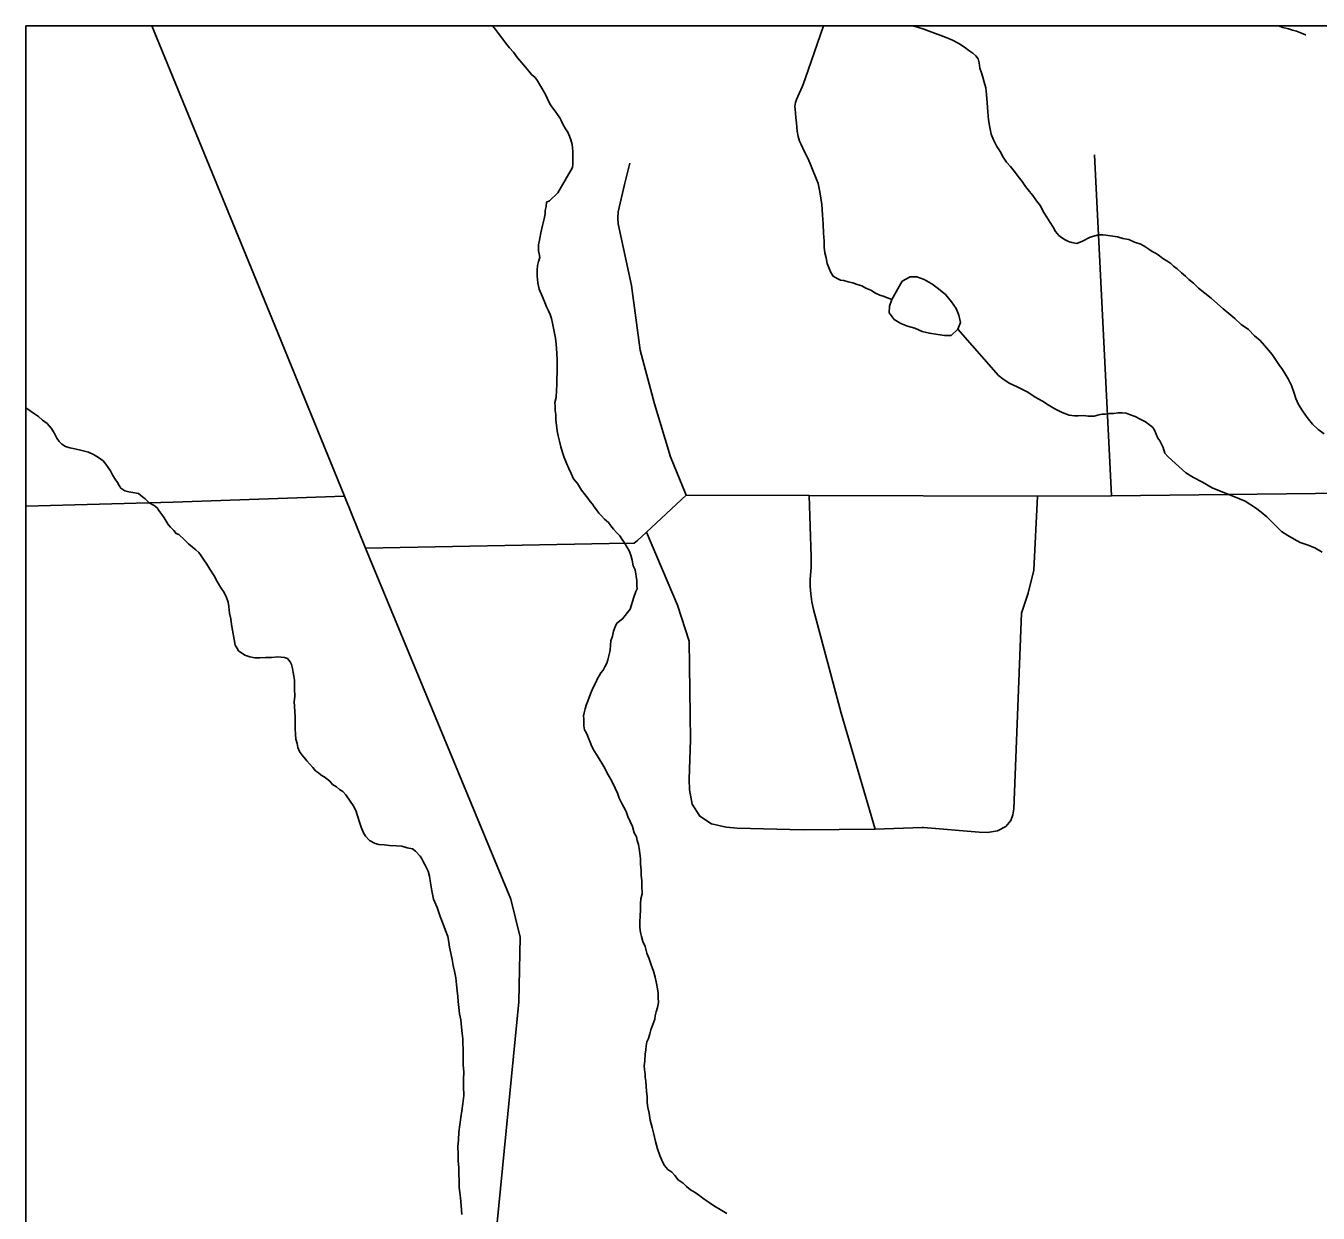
# Model space of a CAD drawing. Extents: x 103424 to 290657, y 38711 to 110967.
# Drawn here: x 214246.3526 to 214246.7907, y 40214.6988 to 40215.1012 of the extents above; entities that cross this region are included whole.
import ezdxf

# ---------------------------------------------------------------- set-up
doc = ezdxf.new("R2010")
doc.units = 0
for name, color, linetype in [('GM_X_City_Street', 7, 'Continuous'), ('GM_X_Corporation', 7, 'Continuous'), ('GM_X_County_Road', 7, 'Continuous'), ('GM_X_Minor_Lake', 7, 'Continuous'), ('GM_X_Minor_River', 7, 'Continuous'), ('GM_X_State_Route', 7, 'Continuous')]:
    doc.layers.add(name, color=color, linetype=linetype)

msp = doc.modelspace()

# ---------------------------------------------------------------- linework, layer by layer
at = {"layer": 'GM_X_City_Street'}
msp.add_line((214246.72065, 40214.94194), (214246.71492, 40215.05757), dxfattribs=at)
for points in [[(214246.57646, 40214.94217), (214246.5711, 40214.95519), (214246.56568, 40214.97309), (214246.56082, 40214.99136), (214246.55788, 40215.01324), (214246.55341, 40215.03417), (214246.55328, 40215.03602), (214246.55339, 40215.03822), (214246.55556, 40215.04747), (214246.5573, 40215.05468)], [(214246.56301, 40214.92961), (214246.57354, 40214.90481), (214246.57748, 40214.89262), (214246.5779, 40214.85916), (214246.57746, 40214.84586), (214246.57761, 40214.84229), (214246.57847, 40214.83735), (214246.5811, 40214.83328), (214246.58504, 40214.83068), (214246.59001, 40214.82957), (214246.59372, 40214.82924), (214246.61612, 40214.82874), (214246.64054, 40214.82888), (214246.65641, 40214.82946), (214246.65694, 40214.82948), (214246.6758, 40214.82786), (214246.67864, 40214.82781), (214246.68202, 40214.82831), (214246.68486, 40214.82986), (214246.68652, 40214.83186), (214246.68723, 40214.8338), (214246.68753, 40214.83579), (214246.6901, 40214.90212), (214246.69241, 40214.90894), (214246.69434, 40214.91673), (214246.69559, 40214.94178)], [(214246.64054, 40214.82888), (214246.62901, 40214.86821), (214246.61967, 40214.90343), (214246.61908, 40214.906), (214246.61868, 40214.90867), (214246.61849, 40214.91114), (214246.61851, 40214.91361), (214246.61878, 40214.91769), (214246.6188, 40214.92122), (214246.61813, 40214.94202)]]:
    msp.add_lwpolyline(points, dxfattribs=at)
at = {"layer": 'GM_X_Corporation'}
for points in [[(214247.88425, 40215.10125), (214246.35258, 40215.10125), (214246.35258, 40213.74302), (214246.50862, 40213.74676), (214247.49304, 40213.75527), (214247.63273, 40213.75746), (214247.88095, 40213.75762), (214247.88494, 40213.98106), (214247.88525, 40214.01696), (214247.8863, 40214.63438), (214247.88621, 40214.66416), (214247.88593, 40214.68485)], [(214247.88203, 40215.10125), (214246.35258, 40215.10125), (214246.35258, 40213.73749), (214247.49304, 40213.75527), (214247.63273, 40213.75746), (214247.88095, 40213.75762), (214247.88261, 40214.4628)], [(214247.88425, 40215.10125), (214246.35258, 40215.10125), (214246.35258, 40213.74302), (214246.50862, 40213.74676), (214247.49304, 40213.75527), (214247.63273, 40213.75746), (214247.88095, 40213.75762), (214247.88494, 40213.98106), (214247.88525, 40214.01696), (214247.8863, 40214.63438), (214247.88621, 40214.66416), (214247.88593, 40214.68485)]]:
    msp.add_lwpolyline(points, close=True, dxfattribs=at)
at = {"layer": 'GM_X_County_Road'}
for points in [[(214246.46778, 40214.92413), (214246.55035, 40214.92574), (214246.55886, 40214.92583), (214246.55997, 40214.92682), (214246.56301, 40214.92961), (214246.57646, 40214.94217), (214246.61813, 40214.94202), (214246.69559, 40214.94178), (214246.72065, 40214.94194), (214246.89848, 40214.94398)], [(214246.35258, 40214.93843), (214246.40254, 40214.9398), (214246.46061, 40214.94176)]]:
    msp.add_lwpolyline(points, dxfattribs=at)
at = {"layer": 'GM_X_Minor_Lake'}
for points in [[(214246.64968, 40215.0147), (214246.64614, 40215.00853), (214246.6454, 40215.00625), (214246.64522, 40215.00398), (214246.64694, 40215.00171), (214246.64922, 40215.00039), (214246.65149, 40214.99946), (214246.65396, 40214.99871), (214246.65643, 40214.99759), (214246.65889, 40214.99703), (214246.66173, 40214.99667), (214246.66401, 40214.9963), (214246.66628, 40214.99631)], [(214246.65976, 40215.01376), (214246.65955, 40215.01392), (214246.65708, 40215.01523), (214246.65462, 40215.01617), (214246.65235, 40215.01616), (214246.64968, 40215.0147)], [(214246.66628, 40214.99631), (214246.66854, 40214.99841), (214246.66948, 40215.00069), (214246.66889, 40215.00316), (214246.66793, 40215.00543), (214246.66641, 40215.0077), (214246.66431, 40215.01015), (214246.66203, 40215.01204), (214246.65976, 40215.01376)]]:
    msp.add_lwpolyline(points, dxfattribs=at)
at = {"layer": 'GM_X_Minor_River'}
for points in [[(214246.51083, 40215.10125), (214246.51145, 40215.10041), (214246.51281, 40215.09871), (214246.51398, 40215.09721), (214246.51514, 40215.09552), (214246.5165, 40215.09383), (214246.51786, 40215.09232), (214246.51922, 40215.09044), (214246.52076, 40215.08875), (214246.52193, 40215.08725), (214246.52309, 40215.08594), (214246.52406, 40215.08481), (214246.52522, 40215.08369), (214246.526, 40215.08256), (214246.52678, 40215.08124), (214246.52756, 40215.08011), (214246.52834, 40215.07879), (214246.52893, 40215.07747), (214246.52971, 40215.07596), (214246.5305, 40215.07445), (214246.53128, 40215.07332), (214246.53205, 40215.07238), (214246.53283, 40215.07125), (214246.53361, 40215.07012), (214246.5342, 40215.06899), (214246.53479, 40215.06767), (214246.53557, 40215.06635), (214246.53635, 40215.06522), (214246.53694, 40215.0639), (214246.53734, 40215.06257), (214246.53775, 40215.06106), (214246.53796, 40215.05992), (214246.53797, 40215.05878), (214246.538, 40215.05745), (214246.53802, 40215.05593), (214246.53805, 40215.05441), (214246.53788, 40215.05326), (214246.53289, 40215.04463), (214246.53008, 40215.04193)], [(214246.62297, 40215.10125), (214246.61679, 40215.08333), (214246.61588, 40215.08084), (214246.61479, 40215.07835), (214246.61387, 40215.07625), (214246.61351, 40215.07529), (214246.61334, 40215.07396), (214246.61335, 40215.07301), (214246.61356, 40215.07168), (214246.61359, 40215.07016), (214246.61381, 40215.06826), (214246.61404, 40215.0656), (214246.61446, 40215.06371), (214246.61486, 40215.06219), (214246.61545, 40215.06106), (214246.61604, 40215.05974), (214246.61683, 40215.05804), (214246.61781, 40215.05615), (214246.6186, 40215.05426), (214246.62118, 40215.04784), (214246.62179, 40215.045), (214246.62243, 40215.04063), (214246.62268, 40215.03721), (214246.62292, 40215.03398), (214246.62297, 40215.03094), (214246.62321, 40215.02828), (214246.62324, 40215.02619), (214246.62346, 40215.02429), (214246.62387, 40215.02259), (214246.62428, 40215.02069), (214246.62488, 40215.01899), (214246.62547, 40215.01767), (214246.62625, 40215.01635), (214246.6276, 40215.01561), (214246.62874, 40215.01506), (214246.62989, 40215.01488), (214246.63141, 40215.01452), (214246.63294, 40215.01417), (214246.63447, 40215.01362), (214246.636, 40215.01307), (214246.63734, 40215.01233), (214246.63906, 40215.0116), (214246.64059, 40215.01067), (214246.64213, 40215.00993), (214246.64327, 40215.00957), (214246.64614, 40215.00853)], [(214246.65318, 40215.10125), (214246.65488, 40215.10081), (214246.65698, 40215.10008), (214246.66463, 40215.09734), (214246.66673, 40215.09642), (214246.66884, 40215.09531), (214246.67076, 40215.09401), (214246.6723, 40215.09289), (214246.67365, 40215.09196), (214246.67461, 40215.09103), (214246.67539, 40215.09009), (214246.67579, 40215.08876), (214246.67601, 40215.08686), (214246.6766, 40215.08535), (214246.67701, 40215.08384), (214246.67742, 40215.08213), (214246.67802, 40215.08024), (214246.67825, 40215.07796), (214246.67848, 40215.07511), (214246.67872, 40215.07207), (214246.67896, 40215.06941), (214246.67938, 40215.06676), (214246.6798, 40215.06448), (214246.68059, 40215.06259), (214246.68177, 40215.06033), (214246.68293, 40215.05864), (214246.68391, 40215.05675), (214246.68508, 40215.05505), (214246.68644, 40215.05355), (214246.68779, 40215.05186), (214246.68896, 40215.05017), (214246.69032, 40215.04848), (214246.69149, 40215.04678), (214246.69284, 40215.04509), (214246.69401, 40215.04378), (214246.69518, 40215.04189), (214246.69653, 40215.0402), (214246.69751, 40215.03832), (214246.69869, 40215.03643), (214246.69986, 40215.03455), (214246.70083, 40215.03304), (214246.70162, 40215.03153), (214246.70278, 40215.03022), (214246.70374, 40215.02947), (214246.70489, 40215.02873), (214246.70604, 40215.02817), (214246.70719, 40215.02781), (214246.7089, 40215.02746), (214246.71079, 40215.02824), (214246.71343, 40215.02961), (214246.71626, 40215.03042), (214246.71778, 40215.03044), (214246.71874, 40215.03026), (214246.72273, 40215.02975), (214246.72445, 40215.02921), (214246.72655, 40215.02886)], [(214246.77728, 40215.10125), (214246.77875, 40215.10074), (214246.78066, 40215.10019), (214246.782, 40215.09983), (214246.78333, 40215.09947), (214246.78505, 40215.09874), (214246.78639, 40215.09819), (214246.78658, 40215.09819)], [(214246.53008, 40215.04193), (214246.52914, 40215.04153), (214246.52897, 40215.04001), (214246.52862, 40215.03868), (214246.52863, 40215.03753), (214246.52828, 40215.03582), (214246.52775, 40215.03353), (214246.52722, 40215.03105), (214246.52669, 40215.02857), (214246.52634, 40215.02704), (214246.52636, 40215.0259), (214246.52637, 40215.02495), (214246.52658, 40215.02401), (214246.52679, 40215.02268), (214246.52643, 40215.02134), (214246.52607, 40215.02001), (214246.52591, 40215.01848), (214246.52594, 40215.01639), (214246.52617, 40215.01411), (214246.52658, 40215.01203), (214246.52777, 40215.00938), (214246.52856, 40215.00749), (214246.52915, 40215.00598), (214246.52974, 40215.00466), (214246.53034, 40215.00334), (214246.53074, 40215.00201), (214246.53114, 40215.0005), (214246.53218, 40214.99538), (214246.5324, 40214.99329), (214246.53264, 40214.99025), (214246.53268, 40214.98797), (214246.53271, 40214.98588), (214246.53275, 40214.98379), (214246.53259, 40214.9815), (214246.53263, 40214.9796), (214246.53247, 40214.9777), (214246.53232, 40214.97523), (214246.53197, 40214.97351), (214246.53199, 40214.97218), (214246.53201, 40214.97085), (214246.53222, 40214.96952), (214246.53225, 40214.96762), (214246.53247, 40214.96591), (214246.53269, 40214.96401), (214246.5331, 40214.96231), (214246.53351, 40214.96041), (214246.53392, 40214.95852), (214246.53452, 40214.95663), (214246.53512, 40214.95492), (214246.53591, 40214.95303), (214246.5367, 40214.95114), (214246.53749, 40214.94944), (214246.53828, 40214.94774), (214246.53964, 40214.94605), (214246.541, 40214.94379), (214246.54217, 40214.94229), (214246.54313, 40214.94116), (214246.54391, 40214.94003), (214246.54469, 40214.93909), (214246.54527, 40214.93815), (214246.54605, 40214.93721), (214246.54683, 40214.93608), (214246.54779, 40214.93515), (214246.54876, 40214.93402), (214246.55011, 40214.9329), (214246.55089, 40214.93177), (214246.55186, 40214.93064), (214246.55283, 40214.92952), (214246.55398, 40214.92839), (214246.55477, 40214.92707), (214246.55554, 40214.92594), (214246.55633, 40214.92462), (214246.55711, 40214.92331), (214246.5577, 40214.92179), (214246.55811, 40214.92009), (214246.55852, 40214.91819), (214246.55911, 40214.91687), (214246.55974, 40214.91327), (214246.55976, 40214.91232), (214246.55977, 40214.91137), (214246.55979, 40214.91042), (214246.55942, 40214.90946), (214246.5587, 40214.90755), (214246.55743, 40214.90354), (214246.55483, 40214.90026), (214246.55295, 40214.89872), (214246.5524, 40214.89757), (214246.55186, 40214.89604), (214246.5515, 40214.89432), (214246.55096, 40214.89279), (214246.55079, 40214.89127), (214246.55063, 40214.88975), (214246.55046, 40214.8886), (214246.55028, 40214.88765), (214246.54993, 40214.88631), (214246.54956, 40214.88517), (214246.54882, 40214.88401), (214246.54827, 40214.88287), (214246.54753, 40214.88191), (214246.54697, 40214.88095), (214246.54642, 40214.87999)], [(214246.72655, 40215.02886), (214246.72846, 40215.02793), (214246.73056, 40215.0272), (214246.73191, 40215.02646), (214246.73325, 40215.02553), (214246.7344, 40215.02479), (214246.73575, 40215.02405), (214246.7369, 40215.02331), (214246.73805, 40215.02237), (214246.73939, 40215.02163), (214246.74074, 40215.0207), (214246.7417, 40215.01976), (214246.74286, 40215.01883), (214246.7444, 40215.01752), (214246.74575, 40215.0164), (214246.74691, 40215.01528), (214246.74845, 40215.01397), (214246.75019, 40215.01228), (214246.7523, 40215.0106), (214246.75442, 40215.00892), (214246.75654, 40215.00705), (214246.75847, 40215.00537), (214246.7604, 40215.00369), (214246.76251, 40215.00201), (214246.76464, 40214.99995), (214246.76714, 40214.99827), (214246.76907, 40214.99621), (214246.771, 40214.99453), (214246.77254, 40214.99284), (214246.7739, 40214.99134), (214246.77506, 40214.98983), (214246.77623, 40214.98814), (214246.7774, 40214.98644), (214246.77857, 40214.98475), (214246.77954, 40214.98324), (214246.78052, 40214.98155), (214246.7817, 40214.97928), (214246.78249, 40214.97701), (214246.7831, 40214.97493), (214246.78408, 40214.97285), (214246.78544, 40214.97078), (214246.787, 40214.96852), (214246.78875, 40214.96627), (214246.79068, 40214.9644), (214246.79279, 40214.96291)], [(214246.68234, 40214.98272), (214246.66854, 40214.99841)], [(214246.68234, 40214.98272), (214246.68382, 40214.98164), (214246.68593, 40214.98015), (214246.68861, 40214.97886), (214246.69225, 40214.97701), (214246.69475, 40214.97534), (214246.69724, 40214.97405), (214246.69916, 40214.97274), (214246.70146, 40214.97145), (214246.70395, 40214.97015), (214246.70625, 40214.96924), (214246.70815, 40214.96907), (214246.70929, 40214.96909), (214246.71119, 40214.96912), (214246.71271, 40214.96895), (214246.7148, 40214.96898), (214246.71631, 40214.96938), (214246.71745, 40214.96959), (214246.71859, 40214.96961), (214246.71992, 40214.96982), (214246.72144, 40214.96984), (214246.72295, 40214.97005), (214246.72428, 40214.97007), (214246.72561, 40214.9699), (214246.72676, 40214.96954), (214246.72867, 40214.96881), (214246.7304, 40214.96788), (214246.73212, 40214.96696), (214246.73347, 40214.96602), (214246.73462, 40214.96509), (214246.73521, 40214.96415), (214246.7358, 40214.96283), (214246.73639, 40214.9615), (214246.73698, 40214.96056), (214246.73757, 40214.95943), (214246.73815, 40214.9583), (214246.73876, 40214.95641), (214246.73972, 40214.95528), (214246.74108, 40214.95397), (214246.7459, 40214.94967), (214246.74839, 40214.94818), (214246.75146, 40214.94651), (214246.75472, 40214.94466), (214246.75835, 40214.94319), (214246.76217, 40214.94173), (214246.766, 40214.94007), (214246.76946, 40214.93784), (214246.77138, 40214.93635), (214246.77331, 40214.93486), (214246.77485, 40214.93317), (214246.77659, 40214.93148), (214246.77833, 40214.9298), (214246.78044, 40214.9285), (214246.78255, 40214.9272), (214246.78466, 40214.92609), (214246.78695, 40214.92536), (214246.78963, 40214.92426), (214246.79212, 40214.92278)], [(214246.35258, 40214.97174), (214246.35323, 40214.97125), (214246.35515, 40214.96995), (214246.35688, 40214.96883), (214246.35823, 40214.96752), (214246.35977, 40214.9664), (214246.36132, 40214.96472), (214246.36229, 40214.96302), (214246.36308, 40214.96151), (214246.36386, 40214.96038), (214246.36482, 40214.95944), (214246.36597, 40214.9587), (214246.3675, 40214.95815), (214246.36922, 40214.9578), (214246.37151, 40214.95726), (214246.3738, 40214.95672), (214246.37552, 40214.95599), (214246.37725, 40214.95487), (214246.37878, 40214.95376), (214246.37975, 40214.95263), (214246.38053, 40214.9515), (214246.38131, 40214.95037), (214246.3821, 40214.94886), (214246.38288, 40214.94754), (214246.38366, 40214.94641), (214246.38424, 40214.94547), (214246.38483, 40214.94453), (214246.38617, 40214.9436), (214246.38751, 40214.94324), (214246.38884, 40214.94307), (214246.39074, 40214.94271), (214246.39209, 40214.94159), (214246.39306, 40214.94085), (214246.39441, 40214.93954), (214246.39613, 40214.93861), (214246.39709, 40214.93787), (214246.39768, 40214.93692), (214246.39865, 40214.93561), (214246.39943, 40214.93448), (214246.40021, 40214.93335), (214246.4008, 40214.93222), (214246.40157, 40214.93128), (214246.40273, 40214.93015), (214246.40351, 40214.92921), (214246.40446, 40214.92885), (214246.40639, 40214.92697), (214246.40774, 40214.92566), (214246.40909, 40214.92454), (214246.41025, 40214.92361), (214246.41121, 40214.92267), (214246.41199, 40214.92154), (214246.41296, 40214.92023), (214246.41394, 40214.91872), (214246.41491, 40214.91702), (214246.41647, 40214.91476), (214246.41745, 40214.91288), (214246.41862, 40214.91099), (214246.41979, 40214.90911), (214246.42058, 40214.90741), (214246.42118, 40214.9059), (214246.42139, 40214.90438), (214246.42162, 40214.9021), (214246.42203, 40214.90021), (214246.42225, 40214.89831), (214246.42351, 40214.89129), (214246.42409, 40214.89035), (214246.42468, 40214.88941), (214246.42679, 40214.88792), (214246.42851, 40214.88737), (214246.43023, 40214.88702), (214246.43194, 40214.88704), (214246.43383, 40214.88707), (214246.43592, 40214.8871), (214246.43801, 40214.88732), (214246.44029, 40214.88717)], [(214246.44029, 40214.88717), (214246.44125, 40214.8868), (214246.44222, 40214.88567), (214246.44261, 40214.88473), (214246.44301, 40214.88341), (214246.44323, 40214.88208), (214246.44344, 40214.88075), (214246.44365, 40214.87942), (214246.44367, 40214.87809), (214246.4437, 40214.87657), (214246.44374, 40214.87391), (214246.44358, 40214.87219), (214246.44361, 40214.87048), (214246.44382, 40214.86878), (214246.44385, 40214.86687), (214246.44389, 40214.86497), (214246.44392, 40214.86288), (214246.44395, 40214.86117), (214246.44417, 40214.85946), (214246.44457, 40214.85795), (214246.44478, 40214.85662), (214246.44538, 40214.8553), (214246.44615, 40214.85417), (214246.44693, 40214.85323), (214246.4479, 40214.8521), (214246.44887, 40214.85098), (214246.44983, 40214.84985), (214246.4508, 40214.84872), (214246.45176, 40214.84798), (214246.45273, 40214.84723), (214246.45369, 40214.84668), (214246.45465, 40214.84593), (214246.45561, 40214.84518), (214246.45658, 40214.84406), (214246.45792, 40214.84332), (214246.45889, 40214.84238), (214246.46004, 40214.84164), (214246.46101, 40214.84051), (214246.46373, 40214.83656), (214246.46452, 40214.83486), (214246.46512, 40214.83316), (214246.46572, 40214.83126), (214246.46632, 40214.82956), (214246.46711, 40214.82767), (214246.4677, 40214.82654), (214246.46905, 40214.82504), (214246.47096, 40214.82412), (214246.4723, 40214.82375), (214246.47401, 40214.82359), (214246.47592, 40214.82343), (214246.4782, 40214.82327), (214246.4801, 40214.82311), (214246.48182, 40214.82256), (214246.48372, 40214.82221), (214246.48469, 40214.82146), (214246.48623, 40214.81978), (214246.48682, 40214.81884), (214246.48741, 40214.8177), (214246.48799, 40214.81676), (214246.48839, 40214.81582), (214246.48898, 40214.81468), (214246.48938, 40214.81298), (214246.4898, 40214.8107), (214246.49023, 40214.80805), (214246.49084, 40214.8052), (214246.49203, 40214.80237), (214246.49303, 40214.79934), (214246.49402, 40214.79669), (214246.49482, 40214.79462), (214246.49561, 40214.79254), (214246.49602, 40214.79064), (214246.49624, 40214.78893), (214246.49665, 40214.78685), (214246.49707, 40214.78476), (214246.49748, 40214.78268), (214246.49789, 40214.78078), (214246.49831, 40214.77851), (214246.49854, 40214.77623), (214246.49876, 40214.77414), (214246.49898, 40214.77224), (214246.4992, 40214.77053), (214246.49943, 40214.76844), (214246.49965, 40214.76636), (214246.50006, 40214.76427), (214246.50029, 40214.7618), (214246.50052, 40214.75971), (214246.50074, 40214.75782), (214246.50077, 40214.75611), (214246.50079, 40214.75459), (214246.50088, 40214.74907), (214246.50111, 40214.7466), (214246.50096, 40214.74413), (214246.50101, 40214.74166), (214246.50106, 40214.73862), (214246.50072, 40214.73595), (214246.50038, 40214.73347), (214246.50004, 40214.73119), (214246.4997, 40214.72871), (214246.49936, 40214.72623), (214246.49921, 40214.72357), (214246.49906, 40214.72129)], [(214246.54642, 40214.87999), (214246.54587, 40214.87865), (214246.54495, 40214.87692), (214246.54422, 40214.87539), (214246.54367, 40214.87386), (214246.54313, 40214.87233), (214246.54258, 40214.87099), (214246.54222, 40214.86966), (214246.54186, 40214.86832), (214246.54169, 40214.86737), (214246.54171, 40214.86623), (214246.54172, 40214.86509), (214246.54174, 40214.86395), (214246.54195, 40214.86262), (214246.54254, 40214.86168), (214246.54294, 40214.86073), (214246.54333, 40214.85979), (214246.54392, 40214.85846), (214246.54452, 40214.85695), (214246.5453, 40214.85544), (214246.54628, 40214.85394), (214246.54882, 40214.8496), (214246.5496, 40214.84809), (214246.55078, 40214.84602), (214246.55156, 40214.84451), (214246.55235, 40214.84281), (214246.55314, 40214.84111), (214246.55374, 40214.83941), (214246.55452, 40214.8379), (214246.5553, 40214.83639), (214246.55609, 40214.83488), (214246.55669, 40214.83318), (214246.55747, 40214.83148), (214246.55826, 40214.82978), (214246.55887, 40214.82769), (214246.55965, 40214.82637), (214246.55986, 40214.82505), (214246.56026, 40214.82372), (214246.56047, 40214.82239), (214246.56069, 40214.82069), (214246.56091, 40214.81898), (214246.56094, 40214.81708), (214246.56117, 40214.81499), (214246.56119, 40214.81328), (214246.56141, 40214.81138), (214246.56144, 40214.80967), (214246.56149, 40214.80701), (214246.56113, 40214.80529), (214246.56097, 40214.80358), (214246.56101, 40214.80149), (214246.56085, 40214.79958), (214246.56069, 40214.79749), (214246.56072, 40214.79559), (214246.56094, 40214.79388), (214246.56134, 40214.79255), (214246.56175, 40214.79085), (214246.56254, 40214.78915), (214246.56315, 40214.78688), (214246.56394, 40214.78499), (214246.56454, 40214.78291), (214246.56534, 40214.78083), (214246.56594, 40214.77874), (214246.56635, 40214.77666), (214246.56677, 40214.77476), (214246.56698, 40214.77324), (214246.567, 40214.77191), (214246.56703, 40214.7702), (214246.56668, 40214.76849), (214246.56632, 40214.76696), (214246.56597, 40214.76562), (214246.56579, 40214.76448), (214246.56452, 40214.76085), (214246.56417, 40214.75951), (214246.56362, 40214.75798), (214246.56307, 40214.75684), (214246.5629, 40214.7555), (214246.56273, 40214.75417), (214246.56257, 40214.75264), (214246.56242, 40214.75036), (214246.56225, 40214.74865), (214246.56228, 40214.74732), (214246.56249, 40214.74599), (214246.56251, 40214.74485), (214246.56272, 40214.74352), (214246.56294, 40214.74181), (214246.56296, 40214.7401), (214246.56319, 40214.7382), (214246.56322, 40214.7363), (214246.56344, 40214.73459), (214246.56385, 40214.7327), (214246.56427, 40214.73023), (214246.56488, 40214.72777), (214246.56548, 40214.7255), (214246.56609, 40214.72303), (214246.5667, 40214.72057), (214246.5675, 40214.7183), (214246.56829, 40214.71641), (214246.56908, 40214.7149), (214246.57024, 40214.71359), (214246.57158, 40214.71266), (214246.57255, 40214.71153)], [(214246.49906, 40214.72129), (214246.4991, 40214.71882), (214246.49914, 40214.71634), (214246.49937, 40214.71426), (214246.4994, 40214.71235), (214246.49944, 40214.7095), (214246.49948, 40214.70741), (214246.4997, 40214.7057), (214246.49991, 40214.704), (214246.50015, 40214.70134), (214246.50039, 40214.6983)], [(214246.57255, 40214.71153), (214246.57372, 40214.71003), (214246.57545, 40214.70891), (214246.5766, 40214.70779), (214246.57795, 40214.70667), (214246.57949, 40214.70574), (214246.58103, 40214.70462), (214246.58256, 40214.7035), (214246.58429, 40214.70239), (214246.58602, 40214.70108), (214246.58794, 40214.69997), (214246.59024, 40214.69867)]]:
    msp.add_lwpolyline(points, dxfattribs=at)
at = {"layer": 'GM_X_State_Route'}
msp.add_lwpolyline([(214246.50872, 40213.74648), (214246.50467, 40213.76087), (214246.50289, 40213.77649), (214246.50168, 40213.83869), (214246.49523, 40213.95757), (214246.4936, 40214.06043), (214246.4945, 40214.22112), (214246.49407, 40214.37807), (214246.49228, 40214.45853), (214246.49626, 40214.51568), (214246.49945, 40214.55372), (214246.5104, 40214.67599), (214246.51976, 40214.77039), (214246.52016, 40214.7923), (214246.51697, 40214.80524), (214246.46778, 40214.92413), (214246.46061, 40214.94176), (214246.43697, 40214.99962), (214246.39532, 40215.10125)], dxfattribs=at)

doc.saveas('drawing.dxf')
